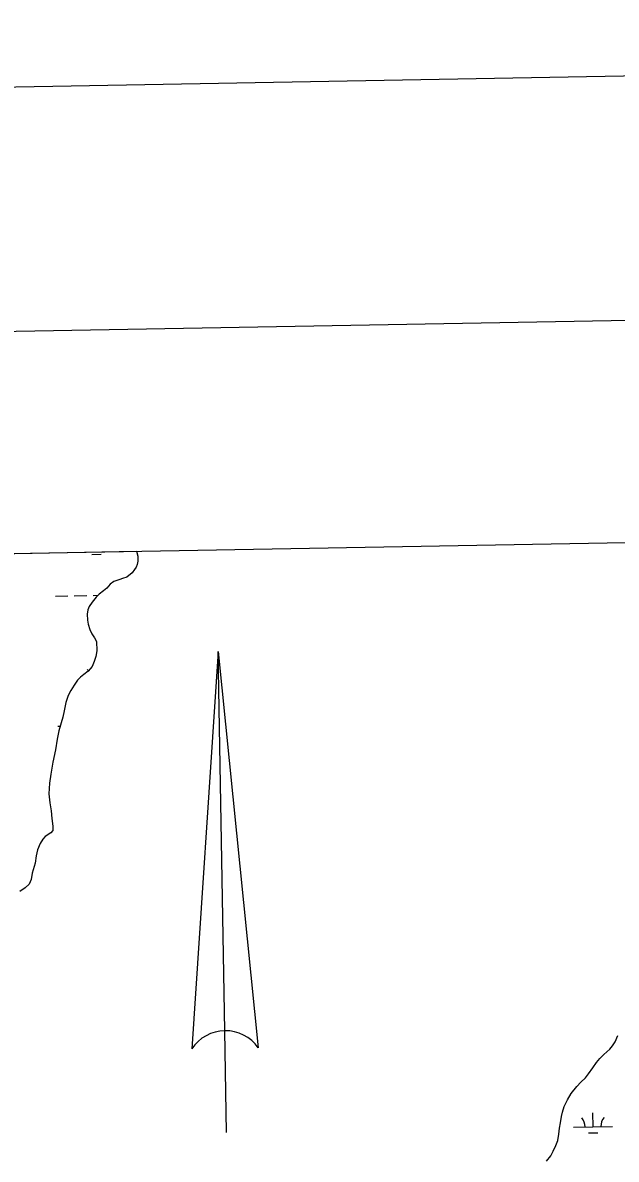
# Model space of a CAD drawing. Extents: x 3914892 to 3953151, y 242587 to 268572.
# Drawn here: x 3942954 to 3944473, y 265083 to 267989 of the extents above; entities that cross this region are included whole.
import ezdxf

# ---------------------------------------------------------------- set-up
doc = ezdxf.new("R2010")
doc.units = 0
for name, color, linetype in [('G-ANNO-NPLT', 7, 'Continuous'), ('V-ANNO-SYMB', 7, 'Continuous'), ('V-GRID-FRAM', 7, 'Continuous'), ('V-WETL-SWMP', 7, 'Continuous')]:
    doc.layers.add(name, color=color, linetype=linetype)

msp = doc.modelspace()

# ---------------------------------------------------------------- linework, layer by layer
at = {"layer": 'G-ANNO-NPLT'}
msp.add_lwpolyline([(3915907.3, 243169.8), (3952568.1, 243825.7), (3952135.8, 267988.5), (3915475, 267332.6)], close=True, dxfattribs=at)
at = {"layer": 'V-ANNO-SYMB'}
for p, q in [((3943453.9, 266381.1), (3943387.1, 265364.7)), ((3943453.9, 266381.1), (3943557.1, 265367.7)), ((3943471.3, 265411.2), (3943453.9, 266381.1)), ((3943453.9, 266381.1), (3943557.1, 265367.7)), ((3943471.3, 265411.2), (3943453.9, 266381.1)), ((3943475.9, 265151.3), (3943471.3, 265411.2))]:
    msp.add_line(p, q, dxfattribs=at)
msp.add_lwpolyline([(3918645.8, 243844), (3951723.7, 244435.8), (3951313.8, 267348.7), (3918235.9, 266756.9), (3918645.8, 243844)], dxfattribs=at)
for start, end in [(91.025, 146.8195), (35.2305, 91.025), (35.2305, 91.0138)]:
    msp.add_arc((3943473.1, 265308.5), 102.8, start, end, dxfattribs=at)
at = {"layer": 'V-GRID-FRAM'}
msp.add_lwpolyline([(3918836.6, 266200.2), (3950733.3, 266770.9), (3951066.5, 248591.3), (3919153.9, 248020.4), (3918836.6, 266200.2)], dxfattribs=at)
at = {"layer": 'V-WETL-SWMP'}
for p, q in [((3942612.9, 266625.7), (3943245.4, 266637)), ((3943131, 266629), (3943155, 266629.4)), ((3943245.4, 266637), (3943249.1, 266624.4)), ((3943249.1, 266624.4), (3943249.1, 266611.9)), ((3943240.6, 266590.2), (3943234.3, 266582.1)), ((3943244.6, 266596.7), (3943240.6, 266590.2)), ((3943247.4, 266603.3), (3943244.6, 266596.7)), ((3943249.1, 266611.9), (3943247.4, 266603.3)), ((3943194.7, 266562.6), (3943187, 266560.1)), ((3943202.5, 266565.3), (3943194.7, 266562.6)), ((3943209.3, 266567.4), (3943202.5, 266565.3)), ((3943220.5, 266570.9), (3943209.3, 266567.4)), ((3943234.3, 266582.1), (3943220.5, 266570.9)), ((3943161, 266536.4), (3943150, 266527.1)), ((3943169, 266543), (3943161, 266536.4)), ((3943177.5, 266553.2), (3943169, 266543)), ((3943187, 266560.1), (3943177.5, 266553.2)), ((3943038, 266522.7), (3943070, 266523.3)), ((3943086, 266523.6), (3943118, 266524.1)), ((3943131.5, 266507), (3943124.6, 266496.3)), ((3943142.4, 266519.5), (3943131.5, 266507)), ((3943134, 266524.4), (3943147.6, 266524.7)), ((3943150, 266527.1), (3943142.4, 266519.5)), ((3943120.8, 266487), (3943119.2, 266476.7)), ((3943119.2, 266476.7), (3943119.7, 266461.3)), ((3943124.6, 266496.3), (3943120.8, 266487)), ((3943119.7, 266461.3), (3943121.9, 266450.4)), ((3943121.9, 266450.4), (3943125.8, 266437.4)), ((3943125.8, 266437.4), (3943131.2, 266426.4)), ((3943131.2, 266426.4), (3943138.2, 266415.8)), ((3943138.2, 266415.8), (3943142.7, 266406.8)), ((3943142.7, 266406.8), (3943144.1, 266382.3)), ((3943140.9, 266368.5), (3943137.2, 266355.1)), ((3943144.1, 266382.3), (3943140.9, 266368.5)), ((3943121.4, 266330.3), (3943110.8, 266321.7)), ((3943131.5, 266342.5), (3943121.4, 266330.3)), ((3943137.2, 266355.1), (3943131.5, 266342.5)), ((3943094.6, 266307.5), (3943085.8, 266294.9)), ((3943102.1, 266314.9), (3943094.6, 266307.5)), ((3943110.8, 266321.7), (3943102.1, 266314.9)), ((3943077.1, 266281.3), (3943070.3, 266268)), ((3943085.8, 266294.9), (3943077.1, 266281.3)), ((3943064.2, 266250.5), (3943060.1, 266229.6)), ((3943070.3, 266268), (3943064.2, 266250.5)), ((3943056.6, 266213.4), (3943046.7, 266177.8)), ((3943060.1, 266229.6), (3943056.6, 266213.4)), ((3943044, 266190.1), (3943050.1, 266190.2)), ((3943042.1, 266156.4), (3943037.8, 266129.2)), ((3943046.7, 266177.8), (3943042.1, 266156.4)), ((3943037.8, 266129.2), (3943031.2, 266097.8)), ((3943031.2, 266097.8), (3943025.7, 266067)), ((3943025.7, 266067), (3943022.6, 266044.1)), ((3943022.6, 266044.1), (3943021.3, 266017.1)), ((3943021.3, 266017.1), (3943023.2, 265993.8)), ((3943023.2, 265993.8), (3943026.9, 265973.5)), ((3943026.9, 265973.5), (3943028.7, 265954.1)), ((3943028.7, 265954.1), (3943030.9, 265934)), ((3943031.4, 265923.5), (3943026.5, 265917)), ((3943030.9, 265934), (3943031.4, 265923.5)), ((3943005.5, 265901.3), (3942998.9, 265889.7)), ((3943011.5, 265908.2), (3943005.5, 265901.3)), ((3943026.5, 265917), (3943011.5, 265908.2)), ((3942991.6, 265874), (3942988.3, 265858.6)), ((3942998.9, 265889.7), (3942991.6, 265874)), ((3942985.7, 265839.7), (3942978.2, 265814.5)), ((3942988.3, 265858.6), (3942985.7, 265839.7)), ((3942978.2, 265814.5), (3942975.5, 265798)), ((3942960.3, 265776.6), (3942946.4, 265767.3)), ((3942970.4, 265786.4), (3942960.3, 265776.6)), ((3942975.5, 265798), (3942970.4, 265786.4)), ((3944413.7, 265165.6), (3944413, 265201.6)), ((3944363.7, 265164.8), (3944463.7, 265166.5)), ((3944401.9, 265150), (3944425.9, 265150.4))]:
    msp.add_line(p, q, dxfattribs=at)
msp.add_lwpolyline([(3944294.8, 265077.4), (3944305.3, 265091.8), (3944311.7, 265103.4), (3944318.5, 265118.1), (3944323.5, 265130.7), (3944326.2, 265146.8), (3944327.6, 265162.3), (3944330.1, 265176.2), (3944333.1, 265191.6), (3944335.7, 265203.3), (3944340, 265217.7), (3944348.7, 265235), (3944358, 265251.1), (3944371.8, 265269), (3944382.3, 265279.7), (3944394.2, 265290.8), (3944402.4, 265301.1), (3944413, 265316.3), (3944422.2, 265329.8), (3944430.9, 265340.4), (3944441.2, 265350.7), (3944449, 265357.3), (3944456.5, 265364), (3944463.8, 265372.7), (3944469.9, 265383.2), (3944477.4, 265399.1)], dxfattribs=at)
for centre, start, end in [((3943093.4, 266311.5), 34.6105, 41.7968), ((3944358.4, 265165.1), 0.2532, 41.7968), ((3944468.9, 265167.1), 140.2532, 181.7968)]:
    msp.add_arc(centre, 35.2, start, end, dxfattribs=at)

doc.saveas('drawing.dxf')
